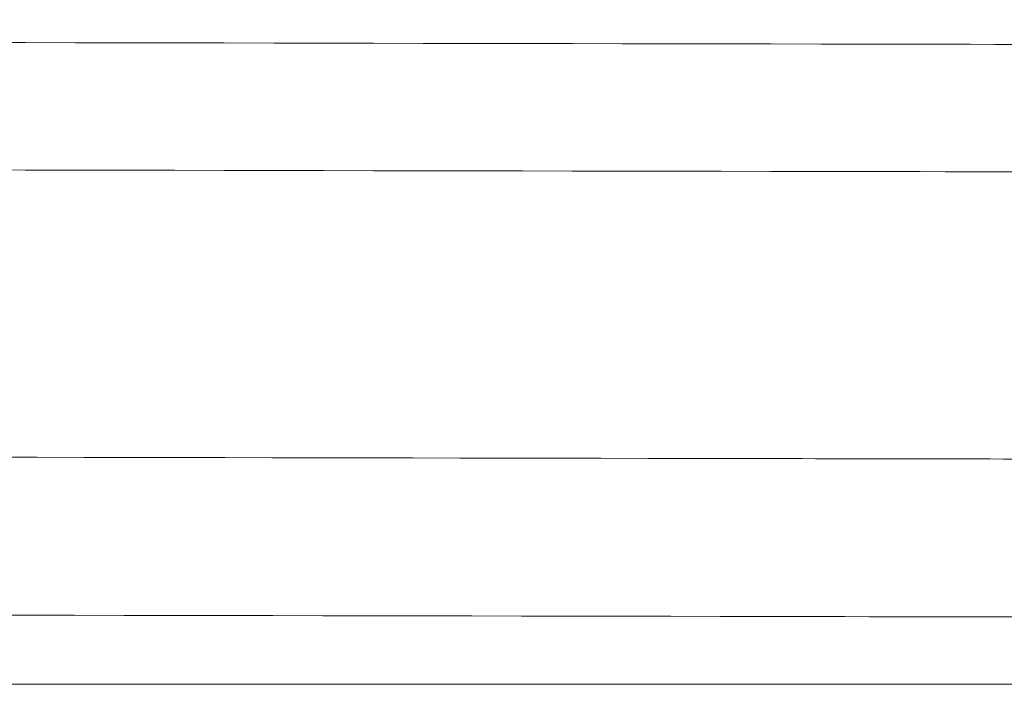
# Model space of a CAD drawing. Header units: millimetres. Extents: x 0 to 594, y 0 to 420.
# Tile 43 of 1056: x 244.39 to 252.13, y 51.02 to 56.24. Entities that reach past the tile are written whole.
import ezdxf

# ---------------------------------------------------------------- set-up
doc = ezdxf.new("R2010")
doc.units = ezdxf.units.MM
doc.layers.add('1', color=7, linetype='Continuous', true_color=0xffffff)

msp = doc.modelspace()

# ---------------------------------------------------------------- linework, layer by layer
at = {"layer": '1', "color": 8, "linetype": 'Continuous', "lineweight": 18}
msp.add_line((140.4482, 51.0224), (294.8082, 51.0224), dxfattribs=at)
at = {"layer": '1', "color": 155, "linetype": 'Continuous', "lineweight": 18}
for points, knots in [([(282.0154, 56.0007), (275.1772, 56.0066), (274.1356, 56.0094), (272.0509, 56.0119), (268.4047, 56.0194), (261.1107, 56.0318), (246.5233, 56.0583), (229.852, 56.088), (215.2645, 56.1144), (206.9288, 56.1292), (200.677, 56.1403), (194.4262, 56.1513), (186.0948, 56.1731), (179.8504, 56.2063), (175.6868, 56.242)], [0, 0, 0, 0, 0.015625, 0.03125, 0.0625, 0.125, 0.25, 0.5, 0.625, 0.6875, 0.75, 0.8125, 0.875, 1, 1, 1, 1]), ([(282.4319, 54.9997), (275.1753, 55.0059), (274.1335, 55.0087), (272.0492, 55.0112), (268.4027, 55.0187), (261.1088, 55.0311), (246.5214, 55.0576), (229.8501, 55.0873), (215.2626, 55.1137), (206.9269, 55.1285), (200.6752, 55.1396), (194.424, 55.1506), (186.0909, 55.1724), (179.8434, 55.2056), (175.678, 55.2413)], [0, 0, 0, 0, 0.015625, 0.03125, 0.0625, 0.125, 0.25, 0.5, 0.625, 0.6875, 0.75, 0.8125, 0.875, 1, 1, 1, 1]), ([(175.6574, 52.9858), (176.4769, 52.9788), (178.0342, 52.9664), (180.2472, 52.9513), (182.2145, 52.9397), (183.9574, 52.9306), (185.4682, 52.9237), (186.7893, 52.9183), (188.6493, 52.9113), (191.1676, 52.9035), (197.1821, 52.8891), (209.074, 52.8699), (227.7586, 52.8352), (243.1252, 52.808), (252.1247, 52.7918), (253.812, 52.7887), (255.4704, 52.7857), (257.0497, 52.7829), (258.4998, 52.7803), (259.8082, 52.778), (261.0214, 52.7758), (262.2533, 52.7737), (263.6087, 52.7713), (265.1552, 52.7686), (266.893, 52.7656), (268.8219, 52.7621), (270.9419, 52.7577), (272.5197, 52.7552), (273.4926, 52.7538), (273.798, 52.7533), (274.1222, 52.7527), (274.44, 52.7521), (274.7949, 52.7516), (275.1564, 52.7511), (275.5811, 52.7506), (276.0616, 52.75), (276.6539, 52.7494), (277.3738, 52.7487), (278.2368, 52.7478), (279.259, 52.7469), (280.4569, 52.7458), (281.8471, 52.7446), (282.8398, 52.7437), (283.371, 52.7433)], [0, 0, 0, 0, 0.022827, 0.043373, 0.061637, 0.07762, 0.091918, 0.103714, 0.114416, 0.143722, 0.173852, 0.281929, 0.47493, 0.694249, 0.709914, 0.72558, 0.741242, 0.756103, 0.769566, 0.781629, 0.792547, 0.803355, 0.815938, 0.830296, 0.846429, 0.864337, 0.884019, 0.905475, 0.908282, 0.911116, 0.913978, 0.917314, 0.919966, 0.923864, 0.927381, 0.931794, 0.937246, 0.94388, 0.951842, 0.961282, 0.972352, 0.985206, 1, 1, 1, 1]), ([(283.8873, 51.5025), (275.1688, 51.51), (274.1266, 51.5128), (272.0433, 51.5153), (268.3959, 51.5228), (261.1024, 51.5352), (246.5149, 51.5617), (229.8436, 51.5914), (215.2562, 51.6178), (206.9205, 51.6326), (200.6689, 51.6437), (194.4163, 51.6547), (186.077, 51.6765), (179.8189, 51.7098), (175.6476, 51.7455)], [0, 0, 0, 0, 0.015625, 0.03125, 0.0625, 0.125, 0.25, 0.5, 0.625, 0.6875, 0.75, 0.8125, 0.875, 1, 1, 1, 1])]:
    msp.add_open_spline(points, degree=3, knots=knots, dxfattribs=at)

doc.saveas('drawing.dxf')
